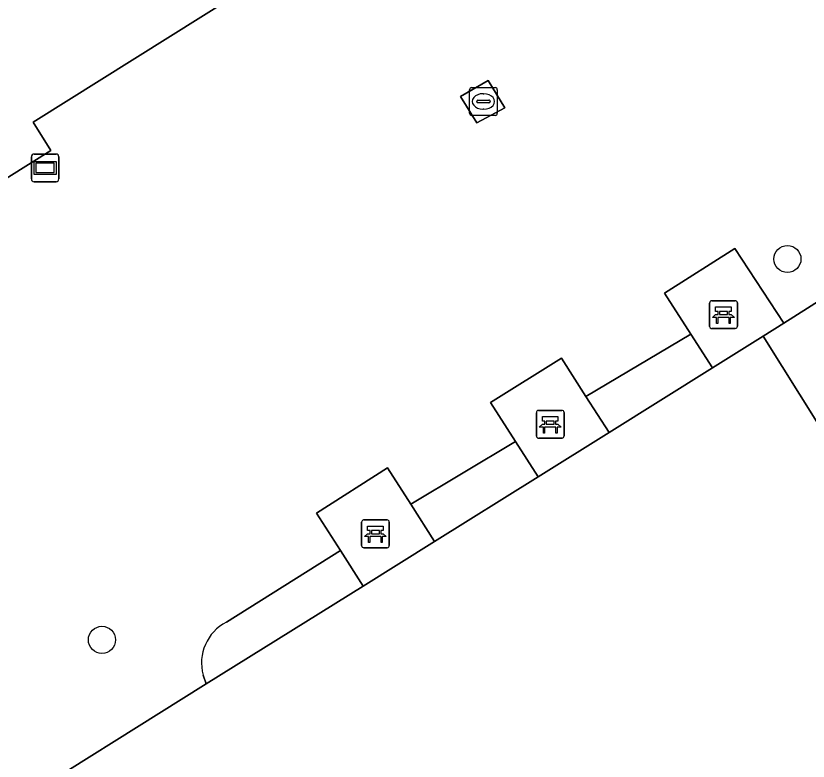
# Model space of a CAD drawing. Extents: x 158835 to 160077, y 386387 to 387778.
# Drawn here: x 159880.62 to 159909.18, y 387370.76 to 387397.63 of the extents above; entities that cross this region are included whole.
import ezdxf

# ---------------------------------------------------------------- set-up
doc = ezdxf.new("R2010")
doc.units = 0
for name, color, linetype in [('IMGEO_Bank', 7, 'Continuous'), ('IMGEO_Boom', 7, 'Continuous'), ('IMGEO_Groenvoorziening', 7, 'Continuous'), ('IMGEO_Haag', 7, 'Continuous'), ('IMGEO_Kolk', 7, 'Continuous'), ('IMGEO_Rijbaan_lokaal_open', 7, 'Continuous'), ('IMGEO_Verklikker', 7, 'Continuous'), ('IMGEO_Voetpad_gesloten', 7, 'Continuous'), ('IMGEO_Voetpad_open', 7, 'Continuous')]:
    doc.layers.add(name, color=color, linetype=linetype)

msp = doc.modelspace()

# ---------------------------------------------------------------- linework, layer by layer
at = {"layer": 'IMGEO_Bank'}
for p, q in [((159905.626, 387386.431), (159905.626, 387387.272)), ((159905.626, 387387.272), (159905.626, 387386.431)), ((159905.701, 387387.356), (159906.542, 387387.356)), ((159906.542, 387387.356), (159905.701, 387387.356)), ((159906.626, 387387.281), (159906.626, 387386.44)), ((159906.626, 387386.44), (159906.626, 387387.281)), ((159905.935, 387386.862), (159905.935, 387386.968)), ((159905.979, 387386.968), (159905.979, 387386.862)), ((159906.267, 387386.974), (159905.985, 387386.974)), ((159906.273, 387386.862), (159906.273, 387386.968)), ((159906.317, 387386.968), (159906.317, 387386.862)), ((159906.323, 387386.754), (159905.93, 387386.754)), ((159905.985, 387386.856), (159906.267, 387386.856)), ((159906.551, 387386.356), (159905.71, 387386.356)), ((159905.71, 387386.356), (159906.551, 387386.356)), ((159899.38, 387382.477), (159899.38, 387383.318)), ((159899.38, 387383.318), (159899.38, 387382.477)), ((159899.455, 387383.402), (159900.296, 387383.402)), ((159900.296, 387383.402), (159899.455, 387383.402)), ((159900.38, 387383.327), (159900.38, 387382.486)), ((159900.38, 387382.486), (159900.38, 387383.327)), ((159899.689, 387382.908), (159899.689, 387383.014)), ((159899.733, 387383.014), (159899.733, 387382.908)), ((159900.021, 387383.02), (159899.739, 387383.02)), ((159900.027, 387382.908), (159900.027, 387383.014)), ((159900.071, 387383.014), (159900.071, 387382.908)), ((159900.077, 387382.8), (159899.684, 387382.8)), ((159899.739, 387382.902), (159900.021, 387382.902)), ((159900.305, 387382.402), (159899.464, 387382.402)), ((159899.464, 387382.402), (159900.305, 387382.402)), ((159893.08, 387378.529), (159893.08, 387379.37)), ((159893.08, 387379.37), (159893.08, 387378.529)), ((159893.155, 387379.454), (159893.996, 387379.454)), ((159893.996, 387379.454), (159893.155, 387379.454)), ((159894.08, 387379.379), (159894.08, 387378.538)), ((159894.08, 387378.538), (159894.08, 387379.379)), ((159893.389, 387378.96), (159893.389, 387379.066)), ((159893.433, 387379.066), (159893.433, 387378.96)), ((159893.721, 387379.072), (159893.439, 387379.072)), ((159893.439, 387378.954), (159893.721, 387378.954)), ((159893.727, 387378.96), (159893.727, 387379.066)), ((159893.771, 387379.066), (159893.771, 387378.96)), ((159893.777, 387378.852), (159893.384, 387378.852)), ((159894.005, 387378.454), (159893.164, 387378.454)), ((159893.164, 387378.454), (159894.005, 387378.454))]:
    msp.add_line(p, q, dxfattribs=at)
for points in [[(159905.929, 387386.974), (159905.843, 387386.974), (159905.843, 387387.135), (159906.406, 387387.135), (159906.406, 387386.974), (159906.323, 387386.974)], [(159905.873, 387386.754), (159905.731, 387386.754), (159905.843, 387386.856), (159905.929, 387386.856)], [(159905.923, 387386.747), (159905.923, 387386.54), (159905.88, 387386.54), (159905.88, 387386.747)], [(159906.323, 387386.856), (159906.406, 387386.856), (159906.518, 387386.754), (159906.379, 387386.754)], [(159906.373, 387386.747), (159906.373, 387386.54), (159906.329, 387386.54), (159906.329, 387386.747)], [(159899.683, 387383.02), (159899.597, 387383.02), (159899.597, 387383.181), (159900.16, 387383.181), (159900.16, 387383.02), (159900.077, 387383.02)], [(159899.627, 387382.8), (159899.485, 387382.8), (159899.597, 387382.902), (159899.683, 387382.902)], [(159899.677, 387382.793), (159899.677, 387382.586), (159899.634, 387382.586), (159899.634, 387382.793)], [(159900.077, 387382.902), (159900.16, 387382.902), (159900.272, 387382.8), (159900.133, 387382.8)], [(159900.127, 387382.793), (159900.127, 387382.586), (159900.083, 387382.586), (159900.083, 387382.793)], [(159893.327, 387378.852), (159893.185, 387378.852), (159893.297, 387378.954), (159893.383, 387378.954)], [(159893.383, 387379.072), (159893.297, 387379.072), (159893.297, 387379.233), (159893.86, 387379.233), (159893.86, 387379.072), (159893.777, 387379.072)], [(159893.777, 387378.954), (159893.86, 387378.954), (159893.972, 387378.852), (159893.833, 387378.852)], [(159893.377, 387378.845), (159893.377, 387378.638), (159893.334, 387378.638), (159893.334, 387378.845)], [(159893.827, 387378.845), (159893.827, 387378.638), (159893.783, 387378.638), (159893.783, 387378.845)]]:
    msp.add_lwpolyline(points, dxfattribs=at)
for centre, radius, start, end in [((159905.704, 387387.278), 0.0779, 92.4484, 184.2845), ((159905.704, 387387.278), 0.0779, 92.4484, 184.2845), ((159906.548, 387387.278), 0.0779, 2.4484, 94.2845), ((159906.548, 387387.278), 0.0779, 2.4484, 94.2845), ((159905.928, 387386.967), 0.00671, 2.8957, 87.1043), ((159905.985, 387386.967), 0.00671, 92.8957, 177.1043), ((159906.267, 387386.967), 0.00671, 2.8957, 87.1043), ((159906.324, 387386.967), 0.00671, 92.8957, 177.1043), ((159905.873, 387386.747), 0.00671, 2.8957, 87.1043), ((159905.93, 387386.747), 0.00671, 92.8957, 177.1043), ((159905.928, 387386.863), 0.00671, 272.8957, 357.1043), ((159905.985, 387386.863), 0.00671, 182.8957, 267.1043), ((159906.267, 387386.863), 0.00671, 272.8957, 357.1043), ((159906.324, 387386.863), 0.00671, 182.8957, 267.1043), ((159906.322, 387386.747), 0.00671, 2.8957, 87.1043), ((159906.379, 387386.747), 0.00671, 92.8957, 177.1043), ((159905.704, 387386.434), 0.0779, 182.4484, 274.2845), ((159905.704, 387386.434), 0.0779, 182.4484, 274.2845), ((159906.548, 387386.434), 0.0779, 272.4484, 4.2845), ((159906.548, 387386.434), 0.0779, 272.4484, 4.2845), ((159899.458, 387383.324), 0.0779, 92.4484, 184.2845), ((159899.458, 387383.324), 0.0779, 92.4484, 184.2845), ((159900.302, 387383.324), 0.0779, 2.4484, 94.2845), ((159900.302, 387383.324), 0.0779, 2.4484, 94.2845), ((159899.682, 387383.013), 0.00671, 2.8957, 87.1043), ((159899.739, 387383.013), 0.00671, 92.8957, 177.1043), ((159900.021, 387383.013), 0.00671, 2.8957, 87.1043), ((159900.078, 387383.013), 0.00671, 92.8957, 177.1043), ((159899.627, 387382.793), 0.00671, 2.8957, 87.1043), ((159899.684, 387382.793), 0.00671, 92.8957, 177.1043), ((159899.682, 387382.909), 0.00671, 272.8957, 357.1043), ((159899.739, 387382.909), 0.00671, 182.8957, 267.1043), ((159900.021, 387382.909), 0.00671, 272.8957, 357.1043), ((159900.078, 387382.909), 0.00671, 182.8957, 267.1043), ((159900.076, 387382.793), 0.00671, 2.8957, 87.1043), ((159900.133, 387382.793), 0.00671, 92.8957, 177.1043), ((159899.458, 387382.48), 0.0779, 182.4484, 274.2845), ((159899.458, 387382.48), 0.0779, 182.4484, 274.2845), ((159900.302, 387382.48), 0.0779, 272.4484, 4.2845), ((159900.302, 387382.48), 0.0779, 272.4484, 4.2845), ((159893.158, 387379.376), 0.0779, 92.4484, 184.2845), ((159893.158, 387379.376), 0.0779, 92.4484, 184.2845), ((159894.002, 387379.376), 0.0779, 2.4484, 94.2845), ((159894.002, 387379.376), 0.0779, 2.4484, 94.2845), ((159893.382, 387379.065), 0.00671, 2.8957, 87.1043), ((159893.382, 387378.961), 0.00671, 272.8957, 357.1043), ((159893.439, 387379.065), 0.00671, 92.8957, 177.1043), ((159893.439, 387378.961), 0.00671, 182.8957, 267.1043), ((159893.721, 387379.065), 0.00671, 2.8957, 87.1043), ((159893.721, 387378.961), 0.00671, 272.8957, 357.1043), ((159893.778, 387379.065), 0.00671, 92.8957, 177.1043), ((159893.778, 387378.961), 0.00671, 182.8957, 267.1043), ((159893.327, 387378.845), 0.00671, 2.8957, 87.1043), ((159893.384, 387378.845), 0.00671, 92.8957, 177.1043), ((159893.776, 387378.845), 0.00671, 2.8957, 87.1043), ((159893.833, 387378.845), 0.00671, 92.8957, 177.1043), ((159893.158, 387378.532), 0.0779, 182.4484, 274.2845), ((159893.158, 387378.532), 0.0779, 182.4484, 274.2845), ((159894.002, 387378.532), 0.0779, 272.4484, 4.2845), ((159894.002, 387378.532), 0.0779, 272.4484, 4.2845)]:
    msp.add_arc(centre, radius, start, end, dxfattribs=at)
at = {"layer": 'IMGEO_Boom'}
for centre in [(159908.431, 387388.86), (159883.72, 387375.131)]:
    msp.add_circle(centre, 0.489, dxfattribs=at)
at = {"layer": 'IMGEO_Groenvoorziening'}
for points in [[(159928.602, 387441.234), (159892.433, 387418.706), (159891.448, 387418.092), (159892.079, 387417.096), (159893.07, 387417.721), (159898.258, 387409.428), (159897.354, 387408.761), (159899.56, 387405.277), (159881.245, 387393.796), (159881.872, 387392.769), (159868.372, 387384.313), (159876.293, 387371.671), (159875.975, 387371.478), (159872.995, 387376.241), (159872.571, 387376.918), (159870.274, 387375.487), (159862.281, 387388.218), (159861.251, 387387.595), (159856.664, 387394.982)], [(159856.664, 387394.982), (159857.635, 387395.619), (159852.357, 387404.026), (159851.488, 387403.469), (159851.044, 387403.19), (159832.453, 387391.512), (159828.772, 387389.199), (159817.115, 387407.892), (159838.805, 387421.477), (159833.731, 387429.389), (159829.643, 387426.789), (159829.381, 387426.985), (159821.465, 387422.094), (159816.733, 387419.238), (159806.551, 387412.849), (159842.504, 387345.46), (159856.348, 387354.103), (159863.218, 387358.393), (159880.027, 387368.887), (159887.482, 387373.542), (159887.37, 387373.861)], [(159888.205, 387375.768), (159892.318, 387378.355), (159891.459, 387379.702), (159894.016, 387381.332), (159894.858, 387380.018), (159898.627, 387382.28), (159897.733, 387383.682), (159900.29, 387385.289), (159901.17, 387383.91), (159904.946, 387386.15), (159903.997, 387387.625), (159906.533, 387389.24), (159908.304, 387386.55), (159911.981, 387388.884)], [(159887.37, 387373.861), (159887.482, 387373.542), (159893.136, 387377.072), (159892.318, 387378.355)], [(159892.318, 387378.355), (159888.205, 387375.768)]]:
    msp.add_lwpolyline(points, dxfattribs=at)
for points in [[(159896.65, 387394.723), (159897.644, 387395.3), (159898.24, 387394.309), (159897.239, 387393.765)], [(159904.946, 387386.15), (159901.17, 387383.91), (159902.002, 387382.607), (159905.729, 387384.934)], [(159898.627, 387382.28), (159894.858, 387380.018), (159895.714, 387378.681), (159899.44, 387381.007)]]:
    msp.add_lwpolyline(points, close=True, dxfattribs=at)
msp.add_arc((159888.955, 387374.303), 1.645, 117.1117, 195.5949, dxfattribs=at)
msp.add_arc((159888.955, 387374.303), 1.645, 117.1117, 195.5949, dxfattribs=at)
at = {"layer": 'IMGEO_Haag'}
for points in [[(159905.729, 387384.934), (159904.946, 387386.15), (159901.17, 387383.91), (159902.002, 387382.607)], [(159899.44, 387381.007), (159898.627, 387382.28), (159894.858, 387380.018), (159895.714, 387378.681)]]:
    msp.add_lwpolyline(points, close=True, dxfattribs=at)
for points in [[(159893.136, 387377.072), (159892.318, 387378.355), (159888.205, 387375.768)], [(159887.37, 387373.861), (159887.482, 387373.542), (159893.136, 387377.072)]]:
    msp.add_lwpolyline(points, dxfattribs=at)
msp.add_arc((159888.955, 387374.303), 1.645, 117.1117, 195.5949, dxfattribs=at)
at = {"layer": 'IMGEO_Kolk'}
for p, q in [((159896.971, 387394.113), (159896.971, 387394.965)), ((159897.046, 387395.039), (159897.898, 387395.039)), ((159897.972, 387394.965), (159897.972, 387394.113)), ((159897.459, 387394.819), (159897.484, 387394.819)), ((159897.23, 387394.533), (159897.23, 387394.545)), ((159897.668, 387394.496), (159897.27, 387394.496)), ((159897.273, 387394.582), (159897.671, 387394.582)), ((159897.714, 387394.545), (159897.714, 387394.533)), ((159897.482, 387394.259), (159897.457, 387394.259)), ((159897.898, 387394.039), (159897.046, 387394.039))]:
    msp.add_line(p, q, dxfattribs=at)
for points in [[(159896.971, 387394.113), (159896.971, 387394.965)], [(159897.046, 387395.039), (159897.898, 387395.039)], [(159897.972, 387394.965), (159897.972, 387394.113)], [(159897.898, 387394.039), (159897.046, 387394.039)]]:
    msp.add_lwpolyline(points, dxfattribs=at)
for centre, radius, start, end in [((159897.048, 387394.963), 0.0765, 91.552, 178.448), ((159897.048, 387394.963), 0.0765, 91.552, 178.448), ((159897.896, 387394.963), 0.0765, 1.552, 88.448), ((159897.896, 387394.963), 0.0765, 1.552, 88.448), ((159897.27, 387394.542), 0.0403, 85.8775, 175.7526), ((159897.267, 387394.532), 0.0366, 178.938, 274.7102), ((159897.671, 387394.539), 0.043, 264.8664, 352.4533), ((159897.675, 387394.544), 0.0386, 1.7309, 96.639), ((159897.048, 387394.115), 0.0765, 181.552, 268.448), ((159897.048, 387394.115), 0.0765, 181.552, 268.448), ((159897.896, 387394.115), 0.0765, 271.552, 358.448), ((159897.896, 387394.115), 0.0765, 271.552, 358.448)]:
    msp.add_arc(centre, radius, start, end, dxfattribs=at)
for centre, major_axis, ratio, start_param, end_param in [((159897.458, 387394.539), (-0.387, 0.002), 0.722429, 4.712389, 7.853982), ((159897.483, 387394.539), (-0.39, 0.002), 0.717154, 1.570796, 4.712389)]:
    msp.add_ellipse(centre, major_axis=major_axis, ratio=ratio, start_param=start_param, end_param=end_param, dxfattribs=at)
at = {"layer": 'IMGEO_Rijbaan_lokaal_open'}
msp.add_lwpolyline([(159874.064, 387325.567), (159890.013, 387335.476), (159914.853, 387350.91), (159915.074, 387351.047), (159930.352, 387360.505), (159912.472, 387389.196), (159911.981, 387388.884), (159908.304, 387386.55), (159907.561, 387386.078), (159913.542, 387376.526), (159919.314, 387367.319)], dxfattribs=at)
at = {"layer": 'IMGEO_Verklikker'}
for p, q in [((159881.175, 387391.745), (159881.175, 387392.545)), ((159881.175, 387392.545), (159881.175, 387391.745)), ((159881.275, 387392.645), (159882.065, 387392.645)), ((159882.065, 387392.645), (159881.275, 387392.645)), ((159882.165, 387392.545), (159882.165, 387391.745)), ((159882.165, 387391.745), (159882.165, 387392.545)), ((159882.065, 387391.645), (159881.275, 387391.645)), ((159881.275, 387391.645), (159882.065, 387391.645))]:
    msp.add_line(p, q, dxfattribs=at)
for points in [[(159881.276, 387392.377), (159882.064, 387392.377), (159882.064, 387391.913), (159881.276, 387391.913), (159881.276, 387392.377)], [(159881.341, 387392.312), (159881.341, 387391.978), (159881.999, 387391.978), (159881.999, 387392.312), (159881.341, 387392.312)]]:
    msp.add_lwpolyline(points, dxfattribs=at)
for centre, start, end in [((159881.275, 387392.545), 90, 180), ((159881.275, 387392.545), 90, 180), ((159882.065, 387392.545), 0, 90), ((159882.065, 387392.545), 360, 90), ((159881.275, 387391.745), 180, 270), ((159881.275, 387391.745), 180, 270), ((159882.065, 387391.745), 270, 0), ((159882.065, 387391.745), 270, 0)]:
    msp.add_arc(centre, 0.1, start, end, dxfattribs=at)
at = {"layer": 'IMGEO_Voetpad_gesloten'}
msp.add_lwpolyline([(159919.314, 387367.319), (159913.542, 387376.526), (159907.561, 387386.078), (159905.729, 387384.934), (159902.002, 387382.607), (159899.44, 387381.007), (159895.714, 387378.681), (159893.136, 387377.072), (159887.482, 387373.542), (159880.027, 387368.887), (159863.218, 387358.393), (159865.777, 387354.253), (159875.201, 387338.974), (159875.5, 387338.518), (159890.505, 387347.861), (159892.426, 387349.038), (159912.144, 387361.281)], dxfattribs=at)
at = {"layer": 'IMGEO_Voetpad_open'}
msp.add_lwpolyline([(159852.357, 387404.026), (159857.635, 387395.619), (159862.281, 387388.218), (159870.274, 387375.487), (159872.571, 387376.918), (159864.217, 387390.273), (159864.515, 387390.47), (159868.372, 387384.313), (159881.872, 387392.769), (159881.245, 387393.796), (159899.56, 387405.277), (159897.354, 387408.761), (159892.079, 387417.096), (159891.448, 387418.092), (159892.433, 387418.706), (159928.602, 387441.234)], dxfattribs=at)
for points in [[(159898.24, 387394.309), (159897.644, 387395.3), (159896.65, 387394.723), (159897.239, 387393.765)], [(159906.533, 387389.24), (159903.997, 387387.625), (159904.946, 387386.15), (159905.729, 387384.934), (159907.561, 387386.078), (159908.304, 387386.55)], [(159901.17, 387383.91), (159900.29, 387385.289), (159897.733, 387383.682), (159898.627, 387382.28), (159899.44, 387381.007), (159902.002, 387382.607)], [(159894.858, 387380.018), (159894.016, 387381.332), (159891.459, 387379.702), (159892.318, 387378.355), (159893.136, 387377.072), (159895.714, 387378.681)]]:
    msp.add_lwpolyline(points, close=True, dxfattribs=at)

doc.saveas('drawing.dxf')
